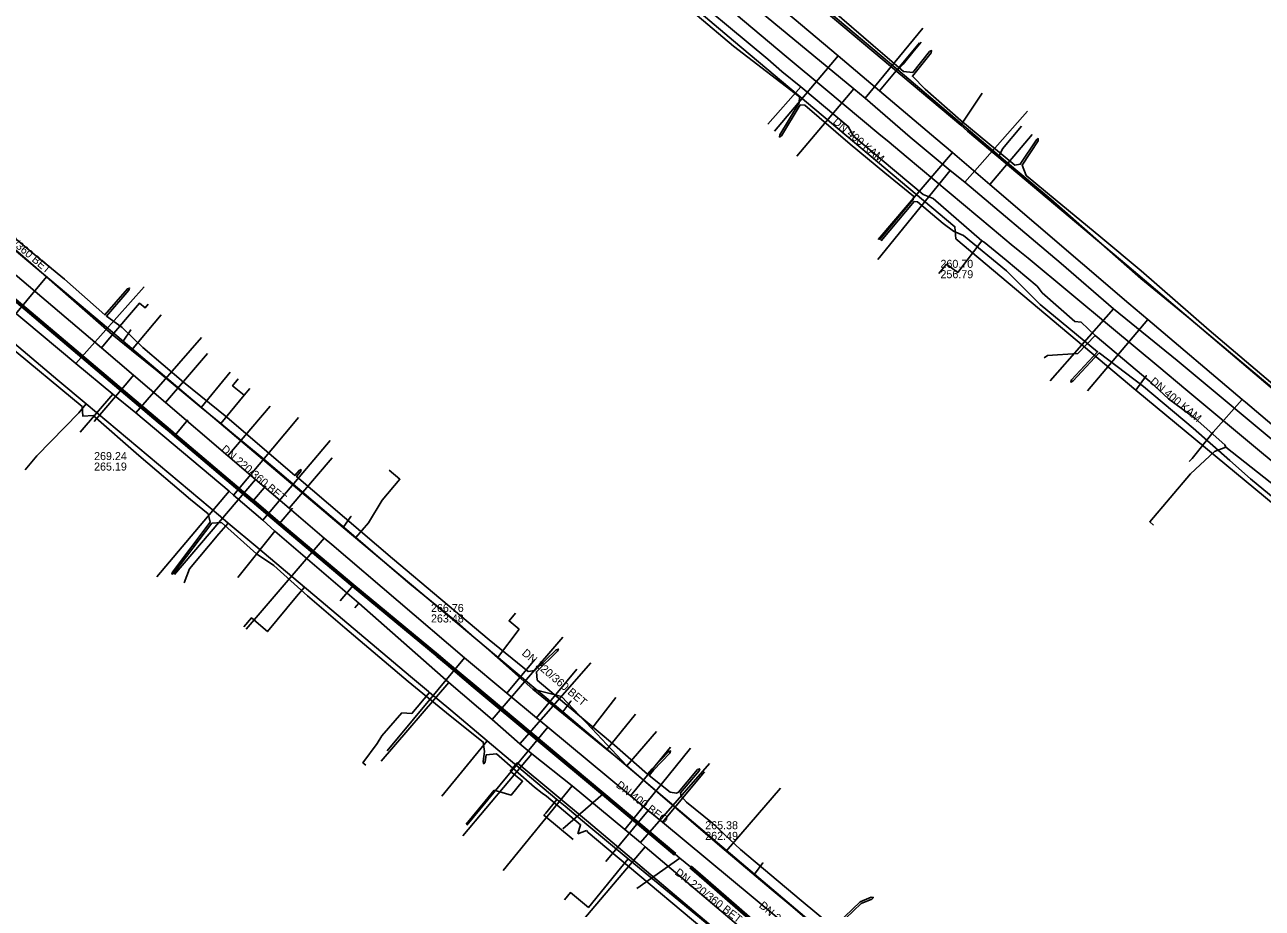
# Model space of a CAD drawing. Extents: x -600309 to -598967, y -1161267 to -1160292.
# Drawn here: x -599661.8 to -599538.1, y -1160445.2 to -1160357 of the extents above; entities that cross this region are included whole.
import ezdxf

# ---------------------------------------------------------------- set-up
doc = ezdxf.new("R2010")
doc.units = 0
for name, color, linetype in [('Vrstva 10', 7, 'Continuous'), ('Vrstva 12', 7, 'Continuous'), ('Vrstva 13', 7, 'Continuous'), ('Vrstva 16', 7, 'Continuous'), ('Vrstva 42', 7, 'Continuous'), ('Vrstva 55', 7, 'Continuous'), ('Vrstva 9', 7, 'Continuous')]:
    doc.layers.add(name, color=color, linetype=linetype)

msp = doc.modelspace()

# ---------------------------------------------------------------- linework, layer by layer
at = {"layer": 'Vrstva 10'}
for p, q in [((-599674.58, -1160374.63), (-599648.44, -1160396.71)), ((-599674.44, -1160374.47), (-599648.3, -1160396.55)), ((-599594.65, -1160441.76), (-599595.32, -1160441.21)), ((-599595.18, -1160441.04), (-599594.51, -1160441.6))]:
    msp.add_line(p, q, dxfattribs=at)
for points in [[(-599620.58, -1160420.08), (-599629.05, -1160413.09), (-599636.39, -1160406.9), (-599639.05, -1160404.64), (-599639.19, -1160404.53), (-599646.84, -1160398.06), (-599647.37, -1160397.62), (-599648.44, -1160396.71)], [(-599648.3, -1160396.55), (-599647.23, -1160397.45), (-599646.7, -1160397.89), (-599639.05, -1160404.36), (-599638.91, -1160404.48), (-599636.25, -1160406.73), (-599628.91, -1160412.92), (-599620.44, -1160419.91)], [(-599596.85, -1160439.93), (-599604.06, -1160433.91), (-599616.96, -1160423.14), (-599619.68, -1160420.86), (-599620.59, -1160420.08)], [(-599620.44, -1160419.91), (-599619.54, -1160420.69), (-599616.82, -1160422.97), (-599603.92, -1160433.74), (-599596.71, -1160439.76)], [(-599568.27, -1160464.31), (-599572.94, -1160460.36), (-599578.12, -1160455.96), (-599583.58, -1160451.33), (-599586.1, -1160449.18), (-599587.42, -1160448.06), (-599594.65, -1160441.76)], [(-599594.51, -1160441.6), (-599587.28, -1160447.9), (-599585.96, -1160449.02), (-599583.44, -1160451.16), (-599577.98, -1160455.79), (-599572.79, -1160460.19), (-599568.13, -1160464.15)]]:
    msp.add_lwpolyline(points, dxfattribs=at)
at = {"layer": 'Vrstva 12'}
for points in [[(-599574.53, -1160361.46), (-599581.41, -1160355.72), (-599585.78, -1160351.82), (-599591.26, -1160347.15)], [(-599598.66, -1160350.93), (-599597.14, -1160352.36), (-599587.51, -1160360.41), (-599586.11, -1160361.63), (-599584.21, -1160363.15)], [(-599572.89, -1160359.54), (-599572.19, -1160358.69)], [(-599574.53, -1160361.46), (-599574, -1160360.89), (-599572.89, -1160359.54)], [(-599564.39, -1160370.06), (-599574.53, -1160361.46)], [(-599584.21, -1160363.15), (-599587.54, -1160366.91)], [(-599584.21, -1160363.15), (-599579.48, -1160367.12), (-599578.95, -1160368.09), (-599572.01, -1160373.91), (-599570.99, -1160374.33), (-599566.15, -1160378.55)], [(-599564.39, -1160370.06), (-599564.06, -1160369.36), (-599562.18, -1160367.08)], [(-599659.63, -1160382.16), (-599664.3, -1160378.08), (-599667.65, -1160375.16), (-599673.42, -1160370.39)], [(-599520.79, -1160405.02), (-599521.03, -1160405.3), (-599521.92, -1160405.72), (-599522.26, -1160405.65), (-599529.68, -1160399.49), (-599536.74, -1160393.54), (-599545.61, -1160386.1), (-599550.23, -1160382.33), (-599559.24, -1160374.38), (-599564.39, -1160370.06)], [(-599655.64, -1160394.85), (-599658.47, -1160392.47), (-599664.59, -1160387.34), (-599672.44, -1160380.76), (-599673.87, -1160379.55), (-599678.22, -1160375.91)], [(-599566.15, -1160378.55), (-599568.54, -1160381.73), (-599569.66, -1160380.89), (-599570.43, -1160381.81)], [(-599566.15, -1160378.55), (-599565.91, -1160378.69), (-599563.71, -1160380.48), (-599560.61, -1160383.07), (-599560.1, -1160383.75), (-599556.83, -1160386.62), (-599556.22, -1160386.67), (-599554.8, -1160388.01)], [(-599651.11, -1160389.49), (-599653.05, -1160387.9), (-599659.63, -1160382.16)], [(-599651.11, -1160389.49), (-599648.17, -1160385.96)], [(-599554.8, -1160388.01), (-599556.55, -1160389.8), (-599559.58, -1160390.02), (-599559.89, -1160390.26)], [(-599554.8, -1160388.01), (-599549.33, -1160392.62), (-599547.48, -1160394.33), (-599544.81, -1160396.31), (-599541.86, -1160398.95), (-599541.75, -1160399.17)], [(-599648.57, -1160391.56), (-599651.11, -1160389.49)], [(-599644.16, -1160395.2), (-599648.57, -1160391.56)], [(-599639.87, -1160393.99), (-599641.02, -1160393.03), (-599640.45, -1160392.34)], [(-599639.3, -1160393.3), (-599639.87, -1160393.99)], [(-599661.76, -1160401.43), (-599660.59, -1160400.04), (-599656.39, -1160395.74), (-599655.64, -1160394.85)], [(-599655.64, -1160394.85), (-599642.23, -1160406.1), (-599641.45, -1160406.75)], [(-599639.87, -1160393.99), (-599642.2, -1160396.81)], [(-599642.2, -1160396.81), (-599644.16, -1160395.2)], [(-599640.92, -1160397.87), (-599642.2, -1160396.81)], [(-599628.7, -1160408.2), (-599632.95, -1160404.58), (-599637.88, -1160400.37), (-599640.92, -1160397.87)], [(-599541.75, -1160399.17), (-599542.87, -1160399.62), (-599545.29, -1160401.85), (-599549.35, -1160406.63), (-599548.98, -1160406.95)], [(-599524.59, -1160418.49), (-599524.69, -1160417.92), (-599524.18, -1160416.57), (-599524.31, -1160414.45), (-599524.68, -1160413.5), (-599525.8, -1160412.47), (-599526.43, -1160411.74), (-599534.79, -1160404.68), (-599541.75, -1160399.17)], [(-599625.36, -1160401.46), (-599624.29, -1160402.37), (-599626.08, -1160404.47), (-599627.44, -1160406.72), (-599628.7, -1160408.2)], [(-599641.45, -1160406.75), (-599642.38, -1160407.84), (-599645.31, -1160411.34), (-599645.85, -1160412.74)], [(-599633.84, -1160413.15), (-599638.49, -1160409.24), (-599641.45, -1160406.75)], [(-599614.55, -1160420.22), (-599618.31, -1160416.9), (-599620.59, -1160415.03), (-599623.3, -1160412.82), (-599626.02, -1160410.49), (-599628.7, -1160408.2)], [(-599633.84, -1160413.15), (-599634.63, -1160414.1), (-599637.54, -1160417.6), (-599639.13, -1160416.23), (-599639.91, -1160417.14)], [(-599633.43, -1160413.51), (-599633.84, -1160413.15)], [(-599621.33, -1160423.68), (-599621.43, -1160423.59), (-599623.23, -1160422.08), (-599633.43, -1160413.51)], [(-599612.36, -1160417.37), (-599613.38, -1160416.53), (-599612.74, -1160415.75)], [(-599614.55, -1160420.22), (-599612.36, -1160417.37)], [(-599614.55, -1160420.22), (-599613.34, -1160421.29)], [(-599613.34, -1160421.29), (-599611, -1160423.35)], [(-599611, -1160423.35), (-599608.14, -1160424.09), (-599605.13, -1160427.27)], [(-599621.33, -1160423.68), (-599623.09, -1160425.77), (-599624.09, -1160425.71), (-599626.09, -1160428.02), (-599626.58, -1160428.77), (-599628, -1160430.7), (-599627.69, -1160430.95)], [(-599615.58, -1160428.51), (-599619.21, -1160425.45), (-599621.33, -1160423.68)], [(-599605.13, -1160427.27), (-599602.72, -1160424.17)], [(-599601.6, -1160431.01), (-599605.13, -1160427.27)], [(-599615.58, -1160428.51), (-599620.1, -1160434.06)], [(-599608.61, -1160434.38), (-599611.36, -1160432.07), (-599615.58, -1160428.51)], [(-599598.66, -1160427.6), (-599601.6, -1160431.01)], [(-599591.69, -1160439.53), (-599591.85, -1160439.4), (-599601.6, -1160431.01)], [(-599586.27, -1160433.23), (-599591.69, -1160439.53)], [(-599609.72, -1160435.75), (-599608.61, -1160434.38)], [(-599608.61, -1160434.38), (-599607.77, -1160435.06)], [(-599609.72, -1160435.75), (-599609.9, -1160435.96), (-599606.98, -1160438.37)], [(-599607.77, -1160435.06), (-599605.62, -1160436.89), (-599601.47, -1160440.31)], [(-599583.31, -1160446.61), (-599585.04, -1160445.15), (-599587.19, -1160443.33), (-599591.69, -1160439.53)], [(-599601.47, -1160440.31), (-599602.25, -1160441.25), (-599605.45, -1160445.16), (-599607.26, -1160443.68), (-599607.84, -1160444.39)], [(-599601.47, -1160440.31), (-599590.59, -1160449.26), (-599587.63, -1160451.7)]]:
    msp.add_lwpolyline(points, dxfattribs=at)
at = {"layer": 'Vrstva 13'}
for p, q in [((-599577.81, -1160364.3), (-599572.03, -1160357.29)), ((-599578.93, -1160363.36), (-599584.62, -1160370.09)), ((-599567.83, -1160372.68), (-599561.56, -1160365.59)), ((-599569.31, -1160371.51), (-599576.53, -1160380.43)), ((-599656.69, -1160390.81), (-599649.85, -1160383.14)), ((-599552.96, -1160385.35), (-599559.29, -1160392.54)), ((-599650.69, -1160395.73), (-599644.12, -1160388.2)), ((-599640.93, -1160403.96), (-599634.44, -1160396.2)), ((-599638.01, -1160406.45), (-599631.26, -1160398.51)), ((-599641.36, -1160403.58), (-599648.59, -1160412.13)), ((-599636.78, -1160407.58), (-599640.51, -1160412.2)), ((-599628.39, -1160414.76), (-599628.62, -1160415.01)), ((-599628.62, -1160415.01), (-599628.81, -1160415.23)), ((-599615.08, -1160426.38), (-599608.02, -1160418.17)), ((-599612.3, -1160428.8), (-599605.21, -1160420.73)), ((-599619.39, -1160422.7), (-599626.17, -1160430.54)), ((-599601.83, -1160437.36), (-599595.24, -1160429.26)), ((-599611.1, -1160429.81), (-599618.01, -1160438.01)), ((-599600.25, -1160438.69), (-599593.35, -1160430.78)), ((-599607.07, -1160433), (-599613.96, -1160441.48)), ((-599599.79, -1160439.1), (-599606.47, -1160447))]:
    msp.add_line(p, q, dxfattribs=at)
for points in [[(-599568.25, -1160367.01), (-599598.65, -1160341.45)], [(-599521.88, -1160411.2), (-599527.43, -1160406.5), (-599528.22, -1160405.85), (-599546.62, -1160390.5), (-599552.96, -1160385.35), (-599558.22, -1160380.82), (-599567.83, -1160372.68), (-599569.31, -1160371.51), (-599573.31, -1160368.18), (-599577.81, -1160364.3), (-599578.93, -1160363.36), (-599592.25, -1160352.35), (-599596.34, -1160348.78), (-599599.1, -1160346.4), (-599603.67, -1160342.52)], [(-599566.11, -1160363.81), (-599568.25, -1160367.01)], [(-599567.56, -1160367.59), (-599568.25, -1160367.01)], [(-599522.02, -1160406.11), (-599529.15, -1160400.07), (-599551.65, -1160380.98), (-599567.56, -1160367.59)], [(-599521.86, -1160504.71), (-599555.8, -1160476.01), (-599565.67, -1160467.9), (-599570.64, -1160463.61), (-599576.23, -1160458.79), (-599580.1, -1160455.56), (-599585.88, -1160450.88), (-599599.79, -1160439.1), (-599600.25, -1160438.69), (-599601.83, -1160437.36), (-599607.07, -1160433), (-599611.1, -1160429.81), (-599612.3, -1160428.8), (-599615.08, -1160426.38), (-599619.39, -1160422.7), (-599628.39, -1160414.76), (-599636.78, -1160407.58), (-599638.01, -1160406.45), (-599640.93, -1160403.96), (-599641.36, -1160403.58), (-599650.69, -1160395.73), (-599652.98, -1160393.88), (-599656.69, -1160390.81), (-599672.41, -1160377.69)], [(-599659.63, -1160382.16), (-599663.55, -1160386.88), (-599662.94, -1160387.4), (-599663.34, -1160387.88)], [(-599641.26, -1160391.68), (-599644.16, -1160395.2)], [(-599652.99, -1160393.94), (-599652.98, -1160393.88), (-599656.25, -1160397.66)], [(-599611, -1160423.35), (-599603.6, -1160429.38)], [(-599603.6, -1160429.38), (-599600.75, -1160425.84)], [(-599603.6, -1160429.38), (-599602.78, -1160430.05)], [(-599587.63, -1160451.7), (-599605.45, -1160436.64), (-599612.59, -1160430.72), (-599613.27, -1160431.54)], [(-599602.78, -1160430.05), (-599601.6, -1160431.01)], [(-599613.27, -1160431.54), (-599612.03, -1160432.56), (-599613.17, -1160433.93), (-599614.86, -1160433.46)], [(-599614.86, -1160433.46), (-599615.76, -1160434.54)], [(-599615.76, -1160434.54), (-599617.68, -1160436.84)]]:
    msp.add_lwpolyline(points, dxfattribs=at)
at = {"layer": 'Vrstva 16'}
for points in [[(-599517.6, -1160413.51), (-599525.3, -1160406.98), (-599539.78, -1160394.69), (-599540.12, -1160394.4), (-599549.53, -1160386.42), (-599551.43, -1160384.8), (-599565.35, -1160372.91), (-599569.07, -1160369.73), (-599570.72, -1160368.32), (-599576.37, -1160363.55), (-599580.51, -1160360.07), (-599598.08, -1160345.26), (-599599.02, -1160344.47), (-599601.99, -1160341.96), (-599606.74, -1160337.77), (-599607.17, -1160337.39), (-599626.54, -1160320.28), (-599631.94, -1160315.5), (-599634.25, -1160313.47), (-599635.36, -1160312.24), (-599644.87, -1160301.83), (-599647.3, -1160299.19), (-599653.58, -1160292.35)], [(-599576.37, -1160363.55), (-599572.35, -1160358.78)], [(-599580.51, -1160360.07), (-599586.86, -1160367.61)], [(-599565.35, -1160372.91), (-599561.11, -1160367.94)], [(-599569.07, -1160369.73), (-599576.5, -1160378.42)], [(-599672.28, -1160373.85), (-599654.13, -1160389.24), (-599650.91, -1160391.99), (-599647.72, -1160394.71), (-599641.49, -1160400.03), (-599638.72, -1160402.4), (-599635.36, -1160405.27), (-599631.88, -1160408.25), (-599631.11, -1160408.91), (-599617.84, -1160420.23), (-599613.61, -1160423.74), (-599610.63, -1160426.21), (-599609.5, -1160427.16), (-599601.26, -1160434), (-599599.48, -1160435.48), (-599598.06, -1160436.66), (-599584.45, -1160447.94)], [(-599649.44, -1160384.87), (-599649.77, -1160385.25), (-599650.32, -1160384.78), (-599653.48, -1160388.48), (-599654.13, -1160389.24)], [(-599549.53, -1160386.42), (-599555.57, -1160393.54)], [(-599647.72, -1160394.71), (-599643.53, -1160389.81)], [(-599650.91, -1160391.99), (-599651.56, -1160392.75), (-599654.86, -1160396.61)], [(-599641.49, -1160400.03), (-599637.26, -1160395.08)], [(-599545.13, -1160400.3), (-599543.01, -1160397.67), (-599540.12, -1160394.4)], [(-599635.36, -1160405.27), (-599631.06, -1160400.23)], [(-599545.13, -1160400.3), (-599545.42, -1160400.6)], [(-599638.72, -1160402.4), (-599646.84, -1160411.91)], [(-599631.88, -1160408.25), (-599639.66, -1160417.35)], [(-599617.84, -1160420.23), (-599625.57, -1160429.53)], [(-599613.61, -1160423.74), (-599610.82, -1160420.39)], [(-599610.63, -1160426.21), (-599606.6, -1160421.35)], [(-599609.5, -1160427.16), (-599617.62, -1160436.94)], [(-599597.24, -1160429.15), (-599600.62, -1160433.23), (-599601.26, -1160434)], [(-599598.06, -1160436.66), (-599593.85, -1160431.6)], [(-599599.48, -1160435.48), (-599603.72, -1160440.57)]]:
    msp.add_lwpolyline(points, dxfattribs=at)
at = {"layer": 'Vrstva 42'}
for points in [[(-599581.1, -1160355.5), (-599577.01, -1160359.03), (-599573.96, -1160361.62), (-599573.04, -1160361.74), (-599571.36, -1160359.63), (-599571.16, -1160359.54), (-599571.21, -1160359.76), (-599573.08, -1160362.11), (-599571.8, -1160363.39), (-599568.25, -1160366.54), (-599562.84, -1160370.98), (-599562.29, -1160370.9), (-599560.68, -1160368.45), (-599560.49, -1160368.34), (-599560.52, -1160368.56), (-599562.12, -1160370.99), (-599561.71, -1160372.03), (-599558.8, -1160374.44), (-599554.24, -1160378.18), (-599550.21, -1160381.56), (-599543.41, -1160387.47), (-599536.63, -1160393.25)], [(-599576.37, -1160378.45), (-599573, -1160374.42), (-599572.96, -1160374.09), (-599575.84, -1160371.75), (-599579.29, -1160368.91), (-599583.82, -1160364.99), (-599584.28, -1160364.97), (-599586.16, -1160368.06), (-599586.35, -1160368.18), (-599586.33, -1160367.96), (-599584.38, -1160364.75), (-599584.36, -1160364.17), (-599590.97, -1160359.09), (-599594.57, -1160356.05)], [(-599534.57, -1160406.23), (-599539.28, -1160402.35), (-599541.35, -1160400.52), (-599545.03, -1160397.27), (-599549.97, -1160393.12), (-599554.41, -1160389.76), (-599557.04, -1160392.59), (-599557.25, -1160392.67), (-599557.19, -1160392.45), (-599554.57, -1160389.64), (-599560.31, -1160384.91), (-599563.68, -1160381.55), (-599567.97, -1160378.01), (-599568.97, -1160377.6), (-599570, -1160376.81), (-599572.57, -1160374.65), (-599572.9, -1160374.61), (-599576.21, -1160378.57)], [(-599581.26, -1160446.89), (-599584.18, -1160444.46), (-599590.27, -1160439.37), (-599593.06, -1160436.73), (-599595.66, -1160434.63), (-599596.19, -1160434.03), (-599596.24, -1160433.72), (-599594.38, -1160431.52), (-599594.33, -1160431.3), (-599594.54, -1160431.39), (-599596.45, -1160433.66), (-599596.64, -1160433.73), (-599597.3, -1160433.64), (-599599.39, -1160431.98), (-599598.95, -1160431.45), (-599597.31, -1160429.74), (-599597.24, -1160429.53), (-599597.45, -1160429.6), (-599599.09, -1160431.31), (-599599.55, -1160431.85), (-599602.85, -1160428.94), (-599605.9, -1160426.4), (-599610.58, -1160422.44), (-599610.63, -1160421.61), (-599608.53, -1160419.56), (-599608.46, -1160419.35), (-599608.67, -1160419.42), (-599610.81, -1160421.5), (-599611.48, -1160421.6), (-599615.38, -1160418.41), (-599625.03, -1160410.29), (-599634.63, -1160402.11), (-599634.22, -1160401.64), (-599634.17, -1160401.42), (-599634.38, -1160401.51), (-599634.79, -1160401.99), (-599641.59, -1160396.19), (-599645.92, -1160392.68), (-599649.99, -1160389.22), (-599652.07, -1160387.21), (-599653.62, -1160386.08), (-599651.38, -1160383.49), (-599651.32, -1160383.27), (-599651.53, -1160383.36), (-599653.77, -1160385.95), (-599657.82, -1160382.38), (-599661.14, -1160379.64), (-599665.41, -1160376.09)], [(-599663.61, -1160388.86), (-599656.04, -1160395.12), (-599656, -1160396.07), (-599654.94, -1160396.01), (-599650.39, -1160400.01), (-599645.21, -1160404.4), (-599643.47, -1160405.85), (-599643.25, -1160406.67), (-599647.04, -1160411.65), (-599647.08, -1160411.87), (-599646.88, -1160411.77), (-599643.09, -1160406.78), (-599642.11, -1160406.7), (-599638.62, -1160409.84), (-599636.91, -1160410.98), (-599633.52, -1160414.03), (-599629.8, -1160417.24), (-599623.46, -1160422.59), (-599619.28, -1160426.03), (-599615.97, -1160428.64), (-599615.84, -1160429.57), (-599615.98, -1160430.59), (-599615.91, -1160430.8), (-599615.78, -1160430.62), (-599615.69, -1160429.92), (-599614.63, -1160429.81), (-599610.83, -1160433.15), (-599610.07, -1160433.74)], [(-599610.07, -1160433.74), (-599609.63, -1160434.03)], [(-599606.5, -1160437.8), (-599606.23, -1160436.9), (-599609.63, -1160434.03)], [(-599606.5, -1160437.8), (-599605.65, -1160437.46)], [(-599605.65, -1160437.46), (-599605.49, -1160437.66), (-599601.55, -1160440.96), (-599593.93, -1160447.37), (-599588.78, -1160451.66), (-599588.43, -1160452.2), (-599588.67, -1160452.47), (-599588.74, -1160452.68), (-599588.53, -1160452.6), (-599588.27, -1160452.33), (-599587.92, -1160452.48), (-599586.84, -1160453.34), (-599582.2, -1160457.03), (-599577.74, -1160460.99), (-599575.83, -1160462.62), (-599576.22, -1160463.16), (-599578.68, -1160466.32), (-599580.39, -1160467.98)], [(-599580.48, -1160446.96), (-599578.18, -1160444.77), (-599577.12, -1160444.34), (-599576.97, -1160444.17), (-599577.19, -1160444.15), (-599578.3, -1160444.59), (-599580.64, -1160446.85)]]:
    msp.add_lwpolyline(points, dxfattribs=at)
at = {"layer": 'Vrstva 55'}
for points in [[(-599530.83, -1160409.98), (-599550.73, -1160393.49), (-599549.71, -1160392.04), (-599550.73, -1160393.49), (-599568.74, -1160378.35), (-599568.83, -1160377.15), (-599582.81, -1160365.41), (-599590.95, -1160358.56), (-599613.33, -1160339.61), (-599628.12, -1160326.8), (-599632.22, -1160323.26), (-599636.16, -1160319.28), (-599641.36, -1160313.67), (-599651.29, -1160302.89), (-599660.82, -1160292.35)], [(-599672.31, -1160371.49), (-599651.96, -1160388.57), (-599651.2, -1160387.45), (-599651.96, -1160388.57), (-599629.97, -1160407.19), (-599629.2, -1160406.09), (-599629.97, -1160407.19), (-599608.02, -1160425.61), (-599607.21, -1160424.54), (-599608.02, -1160425.61), (-599588.87, -1160441.83), (-599588.02, -1160440.72), (-599588.87, -1160441.83), (-599567.58, -1160459.85)]]:
    msp.add_lwpolyline(points, dxfattribs=at)
at = {"layer": 'Vrstva 9'}
for p, q in [((-599645.48, -1160396.45), (-599646.77, -1160397.98)), ((-599637.69, -1160403.03), (-599638.98, -1160404.56)), ((-599635.03, -1160405.28), (-599636.32, -1160406.81)), ((-599630.27, -1160414.54), (-599628.98, -1160413.01)), ((-599608, -1160437.3), (-599603.99, -1160433.82)), ((-599600.63, -1160443.26), (-599596.32, -1160440.23)), ((-599595.25, -1160441.12), (-599594.58, -1160441.68))]:
    msp.add_line(p, q, dxfattribs=at)
for points in [[(-599592.36, -1160354.55), (-599585.7, -1160360.12), (-599581.72, -1160363.44), (-599576.42, -1160367.86), (-599575.4, -1160368.71), (-599573.71, -1160370.12), (-599565.1, -1160377.31), (-599563.19, -1160378.91)], [(-599674.51, -1160374.55), (-599670.68, -1160377.78), (-599668.08, -1160379.98), (-599648.37, -1160396.63)], [(-599563.19, -1160378.91), (-599562.34, -1160379.62), (-599561.51, -1160380.3), (-599553.19, -1160387.22), (-599548.46, -1160391.16), (-599545.76, -1160393.4), (-599538.17, -1160399.71), (-599526.05, -1160409.73)], [(-599648.37, -1160396.63), (-599647.3, -1160397.53), (-599646.77, -1160397.98), (-599639.12, -1160404.45), (-599638.98, -1160404.56), (-599636.32, -1160406.81), (-599628.98, -1160413.01), (-599620.51, -1160419.99)], [(-599620.51, -1160419.99), (-599619.61, -1160420.78), (-599616.89, -1160423.06), (-599603.99, -1160433.82), (-599596.78, -1160439.84)], [(-599596.78, -1160439.84), (-599596.32, -1160440.23), (-599595.25, -1160441.12)], [(-599594.58, -1160441.68), (-599587.35, -1160447.98), (-599586.03, -1160449.1), (-599583.51, -1160451.24), (-599578.05, -1160455.87), (-599572.86, -1160460.27), (-599568.2, -1160464.23)]]:
    msp.add_lwpolyline(points, dxfattribs=at)

# ---------------------------------------------------------------- texts
at = {"layer": 'Vrstva 12'}
for s, rotation, p in [('DN 400 KAM', 320.1115, (-599581.09, -1160366.78)), ('DN 220/360 BET', 319.825, (-599665.74, -1160376.66)), ('DN 400 KAM', 320.2834, (-599549.4, -1160392.73)), ('DN 220/360 BET', 319.7677, (-599642.23, -1160399.49)), ('DN 220/360 BET', 319.5072, (-599612.17, -1160419.86)), ('DN 400 BEO', 322.3876, (-599602.76, -1160433.08)), ('DN 220/360 BET', 322.1262, (-599596.88, -1160441.81)), ('DN 220/360 BET', 319.1184, (-599588.47, -1160445.08))]:
    msp.add_text(s, height=0.8, rotation=rotation, dxfattribs=at).set_placement(p)
for s, p in [('260.70', (-599570.27, -1160381.25)), ('256.79', (-599570.27, -1160382.29)), ('269.24', (-599654.86, -1160400.46)), ('265.19', (-599654.86, -1160401.51)), ('266.76', (-599621.19, -1160415.64)), ('263.48', (-599621.19, -1160416.69)), ('265.38', (-599593.78, -1160437.35)), ('262.49', (-599593.78, -1160438.41))]:
    msp.add_text(s, height=0.8, dxfattribs=at).set_placement(p)

doc.saveas('drawing.dxf')
